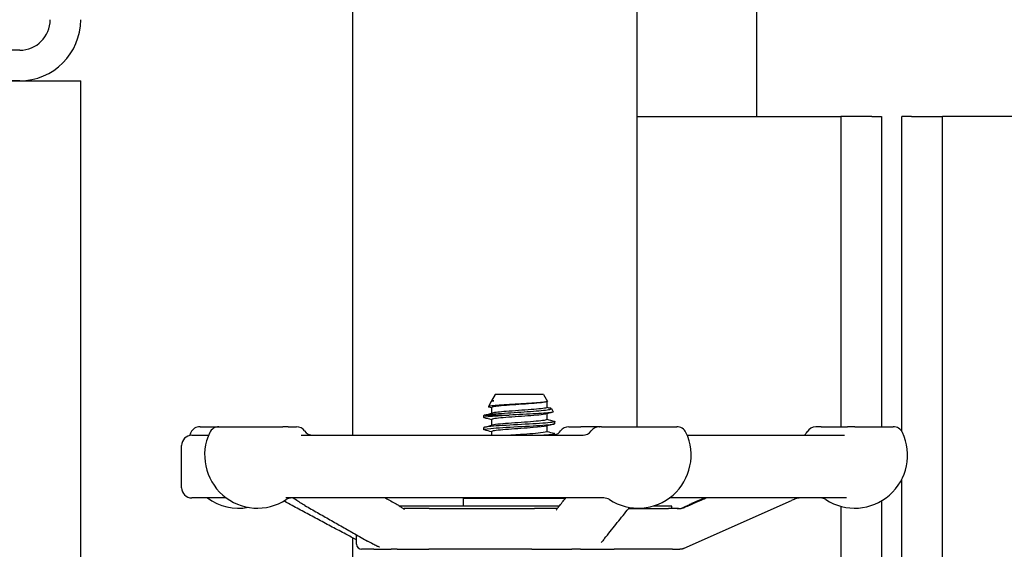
# Model space of a CAD drawing. Header units: inches. Extents: x 24 to 1128, y -74 to 748.
# Tile 435 of 557: x 969.41 to 975.46, y 280.3 to 283.56. Entities that reach past the tile are written whole.
import ezdxf

# ---------------------------------------------------------------- set-up
doc = ezdxf.new("R2010")
doc.units = ezdxf.units.IN
doc.header["$LTSCALE"] = 32
doc.header["$MEASUREMENT"] = 0
doc.layers.add('Visible (ANSI)', color=7, linetype='Continuous', lineweight=30)

msp = doc.modelspace()

# ---------------------------------------------------------------- linework, layer by layer
at = {"layer": 'Visible (ANSI)'}
for p, q in [((973.20854, 281.05666), (973.20854, 308.80516)), ((971.45854, 307.05516), (971.45854, 281.00416)), ((973.94104, 294.61766), (973.94104, 282.96141)), ((969.41354, 283.36766), (968.66354, 283.36766)), ((969.41354, 283.18016), (968.66354, 283.18016)), ((968.66354, 283.18016), (969.41354, 283.18016)), ((969.41354, 283.18016), (969.78854, 283.18016)), ((969.78854, 247.43016), (969.78854, 283.18016)), ((973.20854, 282.96141), (974.07854, 282.96141)), ((974.07854, 282.96141), (974.45854, 282.96141)), ((974.45854, 282.96141), (974.45854, 281.05666)), ((974.64854, 282.96141), (974.45854, 282.96141)), ((974.64854, 282.96141), (974.70854, 282.96141)), ((974.70854, 282.96141), (974.70854, 281.05666)), ((974.89354, 282.96141), (974.83354, 282.96141)), ((974.83354, 281.02778), (974.83354, 282.96141)), ((974.89354, 282.96141), (975.08354, 282.96141)), ((975.08354, 275.27516), (975.08354, 282.96141)), ((975.46354, 282.96141), (975.08354, 282.96141)), ((977.64354, 282.96141), (975.46354, 282.96141)), ((972.31049, 281.21097), (972.29332, 281.17992)), ((972.33437, 281.25416), (972.31354, 281.21649)), ((972.31354, 281.21649), (972.32702, 281.21649)), ((972.31354, 281.21649), (972.31354, 281.21303)), ((972.31825, 281.21456), (972.31935, 281.21486)), ((972.63271, 281.25416), (972.33437, 281.25416)), ((972.63271, 281.25416), (972.65583, 281.21236)), ((972.65354, 281.2103), (972.65354, 281.17469)), ((972.31354, 281.17469), (972.31354, 281.13916)), ((972.68051, 281.16772), (972.69169, 281.14749)), ((972.26479, 281.11316), (972.26479, 281.12502)), ((972.27336, 281.12833), (972.42197, 281.12833)), ((972.31354, 281.10055), (972.31354, 281.06502)), ((972.65354, 281.13608), (972.65354, 281.10055)), ((972.70229, 281.07609), (972.70229, 281.08795)), ((970.52169, 281.05666), (970.63655, 281.05666)), ((970.63767, 281.05666), (970.63655, 281.05666)), ((970.63767, 281.05666), (971.0303, 281.05666)), ((971.06265, 281.05666), (971.0303, 281.05666)), ((971.06265, 281.05666), (971.1135, 281.05666)), ((972.26479, 281.03902), (972.26479, 281.05088)), ((972.31354, 281.02641), (972.31354, 281.00416)), ((972.65354, 281.06194), (972.65354, 281.02641)), ((972.78767, 281.05666), (972.86194, 281.05666)), ((972.97533, 281.05666), (972.86194, 281.05666)), ((972.97533, 281.05666), (972.97742, 281.05666)), ((972.98911, 281.05666), (972.97742, 281.05666)), ((972.98911, 281.05666), (973.45116, 281.05666)), ((974.33914, 281.05666), (974.30634, 281.05666)), ((974.33914, 281.05666), (974.50053, 281.05666)), ((974.54587, 281.05666), (974.50053, 281.05666)), ((974.54587, 281.05666), (974.78085, 281.05666)), ((970.47104, 281.00416), (970.57381, 281.00416)), ((971.14278, 281.00416), (972.87648, 281.00416)), ((972.70229, 281.00416), (972.70229, 281.01381)), ((973.51502, 281.00416), (974.48213, 281.00416)), ((970.40854, 280.68166), (970.40854, 280.94166)), ((974.83354, 275.27516), (974.83354, 280.73468)), ((970.68322, 280.61916), (970.47104, 280.61916)), ((973.00352, 280.61916), (971.04836, 280.61916)), ((972.13979, 280.61766), (972.76778, 280.61766)), ((972.13979, 280.56979), (972.13979, 280.61766)), ((974.49323, 280.61916), (973.40561, 280.61916)), ((973.49681, 280.31007), (974.15539, 280.60329)), ((974.70854, 280.60158), (974.70854, 275.27516)), ((972.72955, 280.56979), (971.74731, 280.56979)), ((971.93028, 280.55416), (971.77679, 280.55416)), ((971.93028, 280.55416), (972.57585, 280.55416)), ((972.5756, 280.55416), (972.57585, 280.55416)), ((972.71747, 280.55416), (972.57585, 280.55416)), ((973.15433, 280.55416), (973.39935, 280.55416)), ((973.15433, 280.55416), (973.39935, 280.55416)), ((973.42104, 280.56979), (973.30542, 280.56979)), ((973.46137, 280.55416), (973.39935, 280.55416)), ((973.42104, 280.55416), (973.42104, 280.56979)), ((974.45854, 280.56801), (974.45854, 275.59141)), ((971.45854, 280.37507), (971.45854, 279.49266)), ((971.48354, 280.33541), (971.48354, 280.3924)), ((971.58864, 280.30416), (971.51479, 280.30416)), ((971.58864, 280.30416), (971.6959, 280.30416)), ((971.73263, 280.30416), (971.6959, 280.30416)), ((971.73263, 280.30416), (971.92742, 280.30416)), ((972.55984, 280.30416), (971.92742, 280.30416)), ((972.55984, 280.30416), (972.80539, 280.30416)), ((972.86028, 280.30416), (972.80539, 280.30416)), ((972.86028, 280.30416), (973.06609, 280.30416)), ((973.42559, 280.30416), (973.06609, 280.30416)), ((973.42559, 280.30416), (973.47013, 280.30416))]:
    msp.add_line(p, q, dxfattribs=at)
for centre, radius, start, end in [((969.41354, 283.55516), 0.375, 270, 0), ((969.41354, 283.55516), 0.1875, 270, 0), ((970.52169, 280.99416), 0.0625, 90, 154.623066), ((970.63767, 280.99416), 0.0625, 90, 154.623066), ((971.1135, 280.99416), 0.0625, 35.450543, 90), ((971.21533, 281.06666), 0.0625, 215.450543, 270), ((972.68584, 281.06666), 0.0625, 285.260156, 324.549457), ((972.78767, 280.99416), 0.0625, 90, 144.549457), ((972.8735, 281.06666), 0.0625, 270, 324.549457), ((972.97533, 280.99416), 0.0625, 90, 144.549457), ((973.45116, 280.99416), 0.0625, 25.376934, 90), ((974.30633, 280.99416), 0.0625, 90, 151.143953), ((974.78085, 280.99416), 0.0625, 25.376934, 90), ((970.47104, 280.94166), 0.0625, 90, 180), ((970.75886, 280.88166), 0.325, 154.623066, 158.15154), ((970.87484, 280.88166), 0.325, 154.623066, 302.995885), ((973.21399, 280.88166), 0.325, 237.004115, 25.376934), ((974.54368, 280.88166), 0.325, 237.004115, 25.376934), ((970.47104, 280.68166), 0.0625, 180, 270), ((970.75886, 280.88166), 0.325, 233.871073, 280.278537), ((971.08587, 280.55666), 0.0625, 90, 122.995885), ((973.00296, 280.55666), 0.0625, 57.004115, 90), ((974.33265, 280.55666), 0.0625, 57.004115, 90), ((971.51479, 280.33541), 0.03125, 180, 270)]:
    msp.add_arc(centre, radius, start, end, dxfattribs=at)
for points, knots in [([(972.65583, 281.21236), (972.65649, 281.21115), (972.65365, 281.20997), (972.64037, 281.20742), (972.6291, 281.20609), (972.59931, 281.2034), (972.581, 281.20207), (972.53959, 281.19938), (972.51685, 281.19804), (972.46985, 281.19535), (972.44604, 281.19402), (972.40046, 281.19133), (972.37918, 281.19), (972.34201, 281.18731), (972.32655, 281.18598), (972.30365, 281.18329), (972.29652, 281.18195), (972.29226, 281.17957), (972.29331, 281.17854), (972.29719, 281.17751)], [-4.0719862, -4.0719862, -4.0719862, -4.0719862, -3.9177275, -3.9177275, -3.7423694, -3.7423694, -3.5648477, -3.5648477, -3.385163, -3.385163, -3.2033156, -3.2033156, -3.0193061, -3.0193061, -2.8331349, -2.8331349, -2.6448024, -2.6448024, -2.4977376, -2.4977376, -2.4977376, -2.4977376]), ([(972.31049, 281.21097), (972.31051, 281.21102), (972.31055, 281.21108), (972.31181, 281.21291), (972.31738, 281.21468), (972.32702, 281.21649)], [-0.17593642, -0.17593642, -0.17593642, -0.17593642, -0.17106186, -0.17106186, 0, 0, 0, 0]), ([(972.6475, 281.20867), (972.6436, 281.2076), (972.63773, 281.20653), (972.6299, 281.20547), (972.60296, 281.20179), (972.55363, 281.19811), (972.50095, 281.19444), (972.44828, 281.19076), (972.39354, 281.18709), (972.35788, 281.18341), (972.32968, 281.18051), (972.31394, 281.1776), (972.31368, 281.17469)], [14.3993772, 14.3993772, 14.3993772, 14.3993772, 14.6708098, 14.6708098, 14.6708098, 15.6053465, 15.6053465, 15.6053465, 16.5398213, 16.5398213, 16.5398213, 17.2787596, 17.2787596, 17.2787596, 17.2787596]), ([(972.27336, 281.12833), (972.27964, 281.1296), (972.28855, 281.13087), (972.31108, 281.13343), (972.32453, 281.1347), (972.36115, 281.13777), (972.3857, 281.13955), (972.43828, 281.14313), (972.46575, 281.14491), (972.51998, 281.1485), (972.54621, 281.15028), (972.59397, 281.15387), (972.6151, 281.15564), (972.64948, 281.15923), (972.66251, 281.16101), (972.67879, 281.1646), (972.68201, 281.16638), (972.67921, 281.16908), (972.67703, 281.16998), (972.67364, 281.17088)], [-3.1722778, -3.1722778, -3.1722778, -3.1722778, -3.0186699, -3.0186699, -2.8665315, -2.8665315, -2.6554083, -2.6554083, -2.4471425, -2.4471425, -2.2417348, -2.2417348, -2.0391858, -2.0391858, -1.8394961, -1.8394961, -1.6426663, -1.6426663, -1.5449333, -1.5449333, -1.5449333, -1.5449333]), ([(972.6534, 281.17469), (972.65346, 281.17392), (972.65244, 281.17315), (972.65027, 281.17238), (972.63994, 281.1687), (972.60385, 281.16502), (972.55594, 281.16135), (972.50802, 281.15767), (972.44946, 281.154), (972.40285, 281.15032), (972.36225, 281.14712), (972.33158, 281.14392), (972.31941, 281.14072)], [14.1371669, 14.1371669, 14.1371669, 14.1371669, 14.3334779, 14.3334779, 14.3334779, 15.268037, 15.268037, 15.268037, 16.2025341, 16.2025341, 16.2025341, 17.0165493, 17.0165493, 17.0165493, 17.0165493]), ([(972.69169, 281.14749), (972.69226, 281.14646), (972.68973, 281.14544), (972.67681, 281.14307), (972.66433, 281.14173), (972.63042, 281.13904), (972.60924, 281.13771), (972.56078, 281.13502), (972.53392, 281.13369), (972.47796, 281.131), (972.44939, 281.12967), (972.42197, 281.12833)], [-1.0116463, -1.0116463, -1.0116463, -1.0116463, -0.8526241, -0.8526241, -0.6427026, -0.6427026, -0.4306244, -0.4306244, -0.2163901, -0.2163901, 0, 0, 0, 0]), ([(972.26941, 281.11073), (972.2687, 281.11092), (972.26808, 281.1111), (972.26753, 281.11129), (972.25743, 281.11474), (972.27679, 281.11819), (972.31894, 281.12164), (972.34614, 281.12387), (972.38234, 281.1261), (972.42197, 281.12833)], [-23.7675739, -23.7675739, -23.7675739, -23.7675739, -23.7205704, -23.7205704, -23.7205704, -22.842934, -22.842934, -22.842934, -22.2764365, -22.2764365, -22.2764365, -22.2764365]), ([(972.69743, 281.09037), (972.70186, 281.08922), (972.70331, 281.08807), (972.70147, 281.08693), (972.69595, 281.08348), (972.66088, 281.08003), (972.60836, 281.07658), (972.55584, 281.07313), (972.48687, 281.06968), (972.42524, 281.06623), (972.3636, 281.06278), (972.31047, 281.05933), (972.28416, 281.05588), (972.27144, 281.05421), (972.26511, 281.05254), (972.26512, 281.05088)], [20.2147233, 20.2147233, 20.2147233, 20.2147233, 20.5068064, 20.5068064, 20.5068064, 21.3838943, 21.3838943, 21.3838943, 22.2609286, 22.2609286, 22.2609286, 23.1379094, 23.1379094, 23.1379094, 23.5619449, 23.5619449, 23.5619449, 23.5619449]), ([(972.64742, 281.13453), (972.6396, 281.13245), (972.62438, 281.13037), (972.60308, 281.12829), (972.56545, 281.12462), (972.50973, 281.12094), (972.45742, 281.11727), (972.40512, 281.11359), (972.35751, 281.10992), (972.33295, 281.10625), (972.32026, 281.10435), (972.31388, 281.10245), (972.31387, 281.10055)], [20.6825625, 20.6825625, 20.6825625, 20.6825625, 21.2112724, 21.2112724, 21.2112724, 22.1453793, 22.1453793, 22.1453793, 23.0794254, 23.0794254, 23.0794254, 23.5619449, 23.5619449, 23.5619449, 23.5619449]), ([(972.65321, 281.10055), (972.65322, 281.09877), (972.64761, 281.09698), (972.63634, 281.0952), (972.61313, 281.09152), (972.56651, 281.08785), (972.51446, 281.08418), (972.46241, 281.0805), (972.4062, 281.07683), (972.36752, 281.07315), (972.34443, 281.07096), (972.32792, 281.06877), (972.31964, 281.06658)], [20.4203522, 20.4203522, 20.4203522, 20.4203522, 20.874096, 20.874096, 20.874096, 21.8082248, 21.8082248, 21.8082248, 22.7422928, 22.7422928, 22.7422928, 23.2997346, 23.2997346, 23.2997346, 23.2997346]), ([(972.26955, 281.03659), (972.26651, 281.03738), (972.26488, 281.03816), (972.26479, 281.03895), (972.2644, 281.04237), (972.29329, 281.0458), (972.34163, 281.04923), (972.39056, 281.05269), (972.45849, 281.05616), (972.52179, 281.05963), (972.58481, 281.06308), (972.64203, 281.06654), (972.67368, 281.06999), (972.69232, 281.07202), (972.70189, 281.07406), (972.70198, 281.07609)], [-30.0507592, -30.0507592, -30.0507592, -30.0507592, -29.8513057, -29.8513057, -29.8513057, -28.9802371, -28.9802371, -28.9802371, -28.0985528, -28.0985528, -28.0985528, -27.2207324, -27.2207324, -27.2207324, -26.7035376, -26.7035376, -26.7035376, -26.7035376]), ([(972.64764, 281.06039), (972.63591, 281.05731), (972.60721, 281.05423), (972.56883, 281.05115), (972.52306, 281.04748), (972.46463, 281.04381), (972.41607, 281.04013), (972.36751, 281.03646), (972.32999, 281.03279), (972.31798, 281.02912), (972.31503, 281.02822), (972.31364, 281.02731), (972.31372, 281.02641)], [26.9657478, 26.9657478, 26.9657478, 26.9657478, 27.7487513, 27.7487513, 27.7487513, 28.6824367, 28.6824367, 28.6824367, 29.6160625, 29.6160625, 29.6160625, 29.8451302, 29.8451302, 29.8451302, 29.8451302]), ([(972.65336, 281.02641), (972.65312, 281.02363), (972.63876, 281.02084), (972.61266, 281.01806), (972.57824, 281.01438), (972.52424, 281.01071), (972.47146, 281.00704), (972.45769, 281.00608), (972.44408, 281.00512), (972.431, 281.00416)], [26.7035376, 26.7035376, 26.7035376, 26.7035376, 27.4117273, 27.4117273, 27.4117273, 28.3454342, 28.3454342, 28.3454342, 28.5891214, 28.5891214, 28.5891214, 28.5891214]), ([(974.23343, 281.00416), (974.23357, 281.00426), (974.23374, 281.00437), (974.2346, 281.00494), (974.23553, 281.00556), (974.23786, 281.00746), (974.23859, 281.00807), (974.24076, 281.01005), (974.24234, 281.01153), (974.24646, 281.01639), (974.2487, 281.01909), (974.25156, 281.02427), (974.25158, 281.0243), (974.25159, 281.02433)], [0.301801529, 0.301801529, 0.301801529, 0.301801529, 0.311026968, 0.311026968, 0.346036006, 0.346036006, 0.35859844, 0.35859844, 0.375897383, 0.375897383, 0.388708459, 0.388708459, 0.388783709, 0.388783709, 0.388783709, 0.388783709]), ([(972.69759, 281.01623), (972.69983, 281.01565), (972.70129, 281.01507), (972.70192, 281.01449), (972.70563, 281.01105), (972.67977, 281.00761), (972.63323, 281.00416)], [26.4979086, 26.4979086, 26.4979086, 26.4979086, 26.6453001, 26.6453001, 26.6453001, 27.5206572, 27.5206572, 27.5206572, 27.5206572]), ([(971.08718, 280.57223), (971.07225, 280.58017), (971.05732, 280.58837), (971.04117, 280.59835), (971.03948, 280.5994), (971.03779, 280.60046)], [0, 0, 0, 0, 0.14967641, 0.14967641, 0.1669258, 0.1669258, 0.1669258, 0.1669258]), ([(971.10487, 280.61907), (971.10487, 280.61907), (971.10487, 280.61907), (971.10486, 280.61907), (971.10484, 280.61907), (971.10477, 280.61907), (971.10472, 280.61907), (971.10457, 280.61907), (971.10447, 280.61907), (971.10423, 280.61908), (971.10408, 280.61908), (971.10377, 280.61909), (971.1036, 280.61909), (971.10309, 280.6191), (971.10275, 280.6191), (971.10175, 280.61911), (971.10111, 280.61912), (971.09954, 280.61913), (971.09864, 280.61913), (971.09516, 280.61915), (971.0927, 280.61916), (971.08939, 280.61916), (971.08855, 280.61916), (971.0871, 280.61916), (971.0865, 280.61916), (971.08587, 280.61916)], [0.435045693, 0.435045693, 0.435045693, 0.435045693, 0.43561134, 0.43561134, 0.436917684, 0.436917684, 0.438198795, 0.438198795, 0.43949022, 0.43949022, 0.440786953, 0.440786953, 0.442073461, 0.442073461, 0.444654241, 0.444654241, 0.44978688, 0.44978688, 0.457469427, 0.457469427, 0.479727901, 0.479727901, 0.487272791, 0.487272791, 0.492695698, 0.492695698, 0.492695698, 0.492695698]), ([(971.16608, 280.57312), (971.15665, 280.57849), (971.14662, 280.58424), (971.12768, 280.59623), (971.11814, 280.60282), (971.10316, 280.61255), (971.09823, 280.61561), (971.09288, 280.61835), (971.09199, 280.61878), (971.09116, 280.61916)], [0, 0, 0, 0, 0.10194952, 0.10194952, 0.20500071, 0.20500071, 0.25149705, 0.25149705, 0.26117643, 0.26117643, 0.26117643, 0.26117643]), ([(971.19133, 280.61916), (971.19133, 280.61916), (971.19131, 280.61916), (971.19124, 280.61916), (971.19116, 280.61916), (971.19088, 280.61916), (971.19065, 280.61916), (971.19014, 280.61916), (971.18986, 280.61916), (971.18951, 280.61916), (971.18939, 280.61916), (971.18939, 280.61916)], [0.003545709, 0.003545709, 0.003545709, 0.003545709, 0.004399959, 0.004399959, 0.006838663, 0.006838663, 0.013339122, 0.013339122, 0.022015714, 0.022015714, 0.028192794, 0.028192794, 0.028192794, 0.028192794]), ([(972.72729, 280.56696), (972.74094, 280.58405), (972.75459, 280.60114), (972.76849, 280.61855), (972.76873, 280.61886), (972.76898, 280.61916)], [0.95924083, 0.95924083, 0.95924083, 0.95924083, 1.28063663, 1.28063663, 1.28639378, 1.28639378, 1.28639378, 1.28639378]), ([(974.21117, 280.61916), (974.20754, 280.61916), (974.2036, 280.61917), (974.19919, 280.61896), (974.19803, 280.61889), (974.19605, 280.61869), (974.19548, 280.61863), (974.19451, 280.6185), (974.1942, 280.61846), (974.19354, 280.61836), (974.19319, 280.6183), (974.19258, 280.6182), (974.19236, 280.61816), (974.19189, 280.61807), (974.19163, 280.61802), (974.19112, 280.61792), (974.19087, 280.61787), (974.19039, 280.61777), (974.19017, 280.61772), (974.18977, 280.61763), (974.18958, 280.61759), (974.18877, 280.6174), (974.18828, 280.61727), (974.18712, 280.61695), (974.18657, 280.61679), (974.1836, 280.61584), (974.18048, 280.61452), (974.17006, 280.60986), (974.1629, 280.60664), (974.15539, 280.60329)], [0, 0, 0, 0, 0.0860149, 0.0860149, 0.11416773, 0.11416773, 0.12469642, 0.12469642, 0.12914613, 0.12914613, 0.13306956, 0.13306956, 0.13502613, 0.13502613, 0.13699814, 0.13699814, 0.13896384, 0.13896384, 0.14091438, 0.14091438, 0.14281478, 0.14281478, 0.14990119, 0.14990119, 0.16210052, 0.16210052, 0.21779338, 0.21779338, 0.29565066, 0.29565066, 0.29565066, 0.29565066]), ([(971.48354, 280.36181), (971.46131, 280.37359), (971.43909, 280.38538), (971.38938, 280.41175), (971.36191, 280.42633), (971.30696, 280.4555), (971.27948, 280.47009), (971.22454, 280.49927), (971.19706, 280.51386), (971.14212, 280.54304), (971.11465, 280.55764), (971.08718, 280.57223)], [0.7856779, 0.7856779, 0.7856779, 0.7856779, 1.0071895, 1.0071895, 1.2810829, 1.2810829, 1.5549762, 1.5549762, 1.8288696, 1.8288696, 2.1027629, 2.1027629, 2.1027629, 2.1027629]), ([(971.16608, 280.57312), (971.1917, 280.55852), (971.21732, 280.54393), (971.26857, 280.51474), (971.29419, 280.50015), (971.34544, 280.47097), (971.37107, 280.45639), (971.42233, 280.42722), (971.44796, 280.41264), (971.49922, 280.38348), (971.52485, 280.3689), (971.55049, 280.35433)], [0.9601047, 0.9601047, 0.9601047, 0.9601047, 1.233998, 1.233998, 1.5078914, 1.5078914, 1.7817848, 1.7817848, 2.0556781, 2.0556781, 2.3295715, 2.3295715, 2.3295715, 2.3295715]), ([(971.72667, 280.58229), (971.73096, 280.57985), (971.73582, 280.57711), (971.74726, 280.56998), (971.75376, 280.56539), (971.76268, 280.55919), (971.76513, 280.5575), (971.76933, 280.55473), (971.77114, 280.55359), (971.77344, 280.55224), (971.77408, 280.55188), (971.77518, 280.55129), (971.77566, 280.55105), (971.77654, 280.55061), (971.77686, 280.55048), (971.77697, 280.55043), (971.77698, 280.55043), (971.77698, 280.55043)], [0, 0, 0, 0, 0.04699542, 0.04699542, 0.11490243, 0.11490243, 0.14035888, 0.14035888, 0.15950508, 0.15950508, 0.16742084, 0.16742084, 0.17475361, 0.17475361, 0.18491555, 0.18491555, 0.18723361, 0.18723361, 0.18723361, 0.18723361]), ([(971.77025, 280.55417), (971.77032, 280.55417), (971.77039, 280.55417), (971.77145, 280.55417), (971.77244, 280.55417), (971.77418, 280.55416), (971.77492, 280.55416), (971.77583, 280.55416), (971.77597, 280.55416), (971.77616, 280.55416), (971.77621, 280.55416), (971.77627, 280.55416), (971.77629, 280.55416), (971.77631, 280.55416), (971.77632, 280.55416), (971.77632, 280.55416), (971.77633, 280.55416), (971.77642, 280.55416), (971.77648, 280.55416), (971.77663, 280.55416), (971.7767, 280.55416), (971.77677, 280.55416)], [0.365646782, 0.365646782, 0.365646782, 0.365646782, 0.366238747, 0.366238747, 0.374269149, 0.374269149, 0.380293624, 0.380293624, 0.381424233, 0.381424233, 0.381755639, 0.381755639, 0.381902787, 0.381902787, 0.381939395, 0.381939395, 0.38197621, 0.38197621, 0.383061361, 0.383061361, 0.384147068, 0.384147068, 0.384147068, 0.384147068]), ([(972.70975, 280.54393), (972.70975, 280.54393), (972.70975, 280.54393), (972.70982, 280.54399), (972.7101, 280.54425), (972.7113, 280.54558), (972.71264, 280.54732), (972.71562, 280.55154), (972.71705, 280.55361), (972.72019, 280.55794), (972.72185, 280.56015), (972.72451, 280.56353), (972.72556, 280.56481), (972.72663, 280.56613), (972.72687, 280.56643), (972.72716, 280.56679), (972.72723, 280.56688), (972.72729, 280.56696)], [0.26212608, 0.26212608, 0.26212608, 0.26212608, 0.26523685, 0.26523685, 0.28985831, 0.28985831, 0.33915701, 0.33915701, 0.37182931, 0.37182931, 0.40139039, 0.40139039, 0.42145766, 0.42145766, 0.42810276, 0.42810276, 0.43031521, 0.43031521, 0.43031521, 0.43031521]), ([(973.00711, 280.36966), (973.01875, 280.38423), (973.0304, 280.39881), (973.05368, 280.42797), (973.06531, 280.44256), (973.08859, 280.47173), (973.10023, 280.48632), (973.1235, 280.5155), (973.13514, 280.53009), (973.15116, 280.55019), (973.15555, 280.55569), (973.15993, 280.56119)], [0.9209333, 0.9209333, 0.9209333, 0.9209333, 1.1948266, 1.1948266, 1.46872, 1.46872, 1.7426133, 1.7426133, 2.0165067, 2.0165067, 2.1197672, 2.1197672, 2.1197672, 2.1197672]), ([(973.45325, 280.55416), (973.45359, 280.55416), (973.45393, 280.55416), (973.45432, 280.55416), (973.45438, 280.55416), (973.45445, 280.55416), (973.45447, 280.55416), (973.45465, 280.55416), (973.45478, 280.55416), (973.45511, 280.55416), (973.45531, 280.55416), (973.456, 280.55416), (973.45649, 280.55417), (973.45794, 280.55417), (973.45889, 280.55417), (973.46263, 280.55419), (973.46534, 280.5542), (973.46934, 280.55436), (973.47034, 280.55441), (973.47205, 280.55455), (973.47271, 280.55461), (973.47389, 280.55474), (973.47433, 280.5548), (973.475, 280.55489), (973.47523, 280.55493), (973.47567, 280.555), (973.47589, 280.55503), (973.47653, 280.55514), (973.47692, 280.55521), (973.47761, 280.55535), (973.47792, 280.55541), (973.47852, 280.55554), (973.4788, 280.55561), (973.47954, 280.55579), (973.47992, 280.55589), (973.48119, 280.55626), (973.48183, 280.55647), (973.48361, 280.55717), (973.48481, 280.55771), (973.48767, 280.55911), (973.48917, 280.55988), (973.49541, 280.5631), (973.50063, 280.56574), (973.5109, 280.57073), (973.5158, 280.57304), (973.52781, 280.57859), (973.53513, 280.58187), (973.54236, 280.58508)], [0, 0, 0, 0, 0.00271618, 0.00271618, 0.00315775, 0.00315775, 0.00337165, 0.00337165, 0.00508342, 0.00508342, 0.00768757, 0.00768757, 0.01463142, 0.01463142, 0.02847944, 0.02847944, 0.06954195, 0.06954195, 0.08324789, 0.08324789, 0.09025248, 0.09025248, 0.09374394, 0.09374394, 0.09546574, 0.09546574, 0.09718666, 0.09718666, 0.10065514, 0.10065514, 0.10409205, 0.10409205, 0.10824537, 0.10824537, 0.11599262, 0.11599262, 0.13681964, 0.13681964, 0.15785213, 0.15785213, 0.17584967, 0.17584967, 0.23174534, 0.23174534, 0.27578626, 0.27578626, 0.33616935, 0.33616935, 0.33616935, 0.33616935]), ([(973.49048, 280.55752), (973.49048, 280.55752), (973.49048, 280.55753), (973.49051, 280.55754), (973.49061, 280.55757), (973.49106, 280.55773), (973.49156, 280.55791), (973.49343, 280.55865), (973.49535, 280.55949), (973.49993, 280.56157), (973.50258, 280.56279), (973.50802, 280.5653), (973.5108, 280.56657), (973.5188, 280.57023), (973.52452, 280.57282), (973.53578, 280.57789), (973.54142, 280.58041), (973.54863, 280.58361), (973.55028, 280.58435), (973.55193, 280.58508)], [0.02029104, 0.02029104, 0.02029104, 0.02029104, 0.0213158, 0.0213158, 0.0275165, 0.0275165, 0.04356784, 0.04356784, 0.07542337, 0.07542337, 0.10910443, 0.10910443, 0.13873832, 0.13873832, 0.18890891, 0.18890891, 0.23534146, 0.23534146, 0.24909876, 0.24909876, 0.24909876, 0.24909876]), ([(973.00711, 280.36966), (973.00549, 280.36763), (973.00316, 280.36462), (972.99767, 280.35795), (972.99453, 280.35438), (972.9904, 280.34979), (972.98907, 280.34832), (972.98721, 280.34626), (972.98658, 280.34553), (972.98646, 280.34538), (972.98645, 280.34537), (972.98645, 280.34537)], [0, 0, 0, 0, 0.04709709, 0.04709709, 0.10216416, 0.10216416, 0.13173201, 0.13173201, 0.15669532, 0.15669532, 0.15933901, 0.15933901, 0.15933901, 0.15933901]), ([(971.62485, 280.31708), (971.62485, 280.31708), (971.62479, 280.31711), (971.62454, 280.31722), (971.62433, 280.3173), (971.62354, 280.31763), (971.62279, 280.31794), (971.62046, 280.31892), (971.61871, 280.31966), (971.61413, 280.32163), (971.61125, 280.32291), (971.59982, 280.32811), (971.59149, 280.33218), (971.5719, 280.34223), (971.56092, 280.3484), (971.55049, 280.35433)], [0.39585075, 0.39585075, 0.39585075, 0.39585075, 0.39968552, 0.39968552, 0.40370186, 0.40370186, 0.41181601, 0.41181601, 0.42782349, 0.42782349, 0.45404456, 0.45404456, 0.5327548, 0.5327548, 0.64518122, 0.64518122, 0.64518122, 0.64518122]), ([(973.49681, 280.31007), (973.49642, 280.3099), (973.49603, 280.30972), (973.49517, 280.30936), (973.49475, 280.30917), (973.49384, 280.3088), (973.49346, 280.30865), (973.49284, 280.3084), (973.49263, 280.30832), (973.49154, 280.30791), (973.4907, 280.30761), (973.48916, 280.3071), (973.48842, 280.30687), (973.48656, 280.30633), (973.48541, 280.30603), (973.48367, 280.30563), (973.48317, 280.30552), (973.4822, 280.30533), (973.48173, 280.30524), (973.48081, 280.30507), (973.48036, 280.30499), (973.47901, 280.30478), (973.47816, 280.30467), (973.47688, 280.30452), (973.47641, 280.30447), (973.47578, 280.30441), (973.47564, 280.3044), (973.47538, 280.30438), (973.47526, 280.30437), (973.47509, 280.30435), (973.47503, 280.30435), (973.47492, 280.30434), (973.47486, 280.30434), (973.47475, 280.30433), (973.4747, 280.30433), (973.4746, 280.30432), (973.47456, 280.30432), (973.47391, 280.30427), (973.47327, 280.30424), (973.4718, 280.30418), (973.47095, 280.30416), (973.47014, 280.30416)], [0, 0, 0, 0, 0.008786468, 0.008786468, 0.015207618, 0.015207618, 0.018782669, 0.018782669, 0.02054883, 0.02054883, 0.027782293, 0.027782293, 0.034814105, 0.034814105, 0.045378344, 0.045378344, 0.049482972, 0.049482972, 0.053065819, 0.053065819, 0.056600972, 0.056600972, 0.063724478, 0.063724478, 0.067843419, 0.067843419, 0.069054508, 0.069054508, 0.069936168, 0.069936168, 0.070376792, 0.070376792, 0.070819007, 0.070819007, 0.071262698, 0.071262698, 0.071705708, 0.071705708, 0.078741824, 0.078741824, 0.086832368, 0.086832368, 0.086832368, 0.086832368])]:
    msp.add_open_spline(points, degree=3, knots=knots, dxfattribs=at)
for points in [[(972.32702, 281.21649), (972.32395, 281.21595), (972.32143, 281.2154), (972.31943, 281.21486)], [(972.6516, 281.2097), (972.65031, 281.20936), (972.64902, 281.20901), (972.64773, 281.20867)], [(972.31354, 281.17315), (972.30809, 281.17461), (972.30264, 281.17606), (972.29719, 281.17751)], [(972.68812, 281.14528), (972.67465, 281.14171), (972.66118, 281.13813), (972.64773, 281.13453)], [(972.65354, 281.17623), (972.66024, 281.17444), (972.66694, 281.17266), (972.67364, 281.17088)], [(972.27336, 281.12833), (972.26768, 281.12722), (972.26495, 281.12612), (972.26504, 281.12502)], [(972.2694, 281.12744), (972.28605, 281.13184), (972.30271, 281.13626), (972.31935, 281.14072)], [(972.31354, 281.09901), (972.29883, 281.10294), (972.28412, 281.10685), (972.2694, 281.11073)], [(972.65354, 281.10209), (972.66825, 281.09816), (972.68296, 281.09426), (972.69768, 281.09037)], [(972.2694, 281.0533), (972.28605, 281.0577), (972.30271, 281.06212), (972.31935, 281.06658)], [(972.31354, 281.02487), (972.29883, 281.0288), (972.28412, 281.03271), (972.2694, 281.03659)], [(972.69768, 281.07366), (972.68102, 281.06926), (972.66437, 281.06485), (972.64773, 281.06039)], [(972.65354, 281.02795), (972.66825, 281.02402), (972.68296, 281.02012), (972.69768, 281.01623)], [(971.66181, 280.61916), (971.68343, 280.60687), (971.70505, 280.59458), (971.72667, 280.58229)], [(972.17684, 280.61766), (972.17679, 280.61822), (972.17663, 280.61873), (972.17643, 280.61916)], [(973.61913, 280.61916), (973.59354, 280.6078), (973.56795, 280.59644), (973.54236, 280.58508)], [(973.55193, 280.58508), (973.57752, 280.59644), (973.60311, 280.6078), (973.6287, 280.61916)]]:
    msp.add_open_spline(points, degree=3, dxfattribs=at)

doc.saveas('drawing.dxf')
